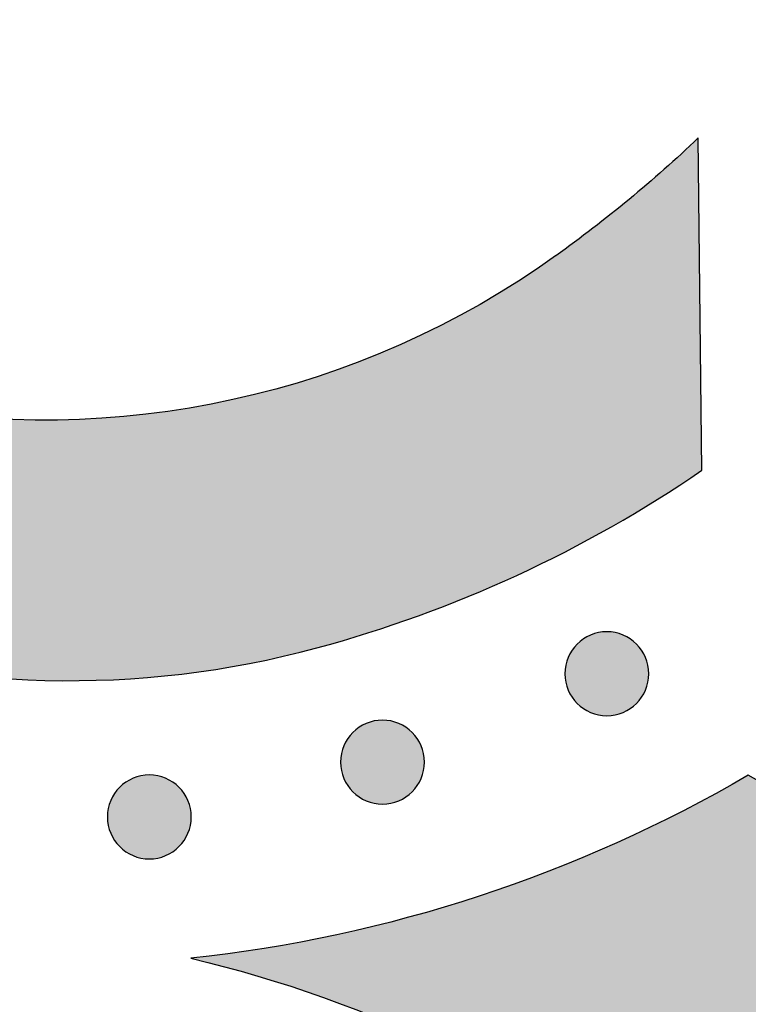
# Model space of a CAD drawing. Header units: millimetres. Extents: x -3873 to -97, y 912 to 4165.
# Tile 344 of 725: x -3134 to -3103, y 1614 to 1656. Entities that reach past the tile are written whole.
import ezdxf

# ---------------------------------------------------------------- set-up
doc = ezdxf.new("R2010")
doc.units = ezdxf.units.MM
doc.layers.add('pattern', color=7, linetype='Continuous', true_color=0x000000)

msp = doc.modelspace()

# ---------------------------------------------------------------- hatches: boundary and pattern name
at = {"layer": 'pattern'}
for points in [[(-3126.557, 1616.407), (-3125.151, 1616.056), (-3123.751, 1615.664), (-3122.36, 1615.233), (-3120.978, 1614.761), (-3119.608, 1614.25), (-3118.252, 1613.699), (-3116.91, 1613.11), (-3115.585, 1612.484), (-3114.278, 1611.82), (-3112.991, 1611.119), (-3111.726, 1610.384), (-3110.483, 1609.613), (-3109.264, 1608.81), (-3108.071, 1607.974), (-3106.904, 1607.107), (-3105.765, 1606.21), (-3103.035, 1605.582), (-3100.281, 1605.028), (-3097.507, 1604.55), (-3094.714, 1604.148), (-3091.907, 1603.824), (-3089.089, 1603.578), (-3086.263, 1603.41), (-3083.432, 1603.322), (-3080.6, 1603.313), (-3077.77, 1603.383), (-3074.945, 1603.532), (-3072.129, 1603.759), (-3069.324, 1604.065), (-3066.535, 1604.447), (-3063.763, 1604.906), (-3061.013, 1605.44), (-3059.34, 1605.812), (-3057.677, 1606.229), (-3056.025, 1606.691), (-3054.387, 1607.195), (-3053.24, 1607.584), (-3052.098, 1608.008), (-3050.961, 1608.467), (-3049.832, 1608.962), (-3048.712, 1609.492), (-3047.602, 1610.057), (-3046.505, 1610.658), (-3045.422, 1611.293), (-3044.354, 1611.962), (-3043.303, 1612.665), (-3042.271, 1613.401), (-3041.259, 1614.169), (-3040.268, 1614.969), (-3039.301, 1615.799), (-3038.359, 1616.659), (-3037.442, 1617.547), (-3036.552, 1618.462), (-3035.691, 1619.403), (-3034.859, 1620.368), (-3034.057, 1621.357), (-3033.287, 1622.368), (-3032.549, 1623.398), (-3031.844, 1624.448), (-3031.173, 1625.515), (-3030.535, 1626.597), (-3029.933, 1627.693), (-3029.365, 1628.801), (-3028.833, 1629.921), (-3028.336, 1631.049), (-3027.875, 1632.185), (-3027.449, 1633.326), (-3027.058, 1634.472), (-3026.64, 1635.809), (-3026.249, 1637.159), (-3025.887, 1638.522), (-3025.554, 1639.898), (-3025.251, 1641.284), (-3024.977, 1642.681), (-3024.734, 1644.086), (-3024.522, 1645.5), (-3024.341, 1646.922), (-3024.191, 1648.349), (-3024.073, 1649.782), (-3023.987, 1651.218), (-3023.934, 1652.658), (-3023.912, 1654.1), (-3023.923, 1655.542), (-3023.966, 1656.984), (-3024.042, 1658.425), (-3024.15, 1659.864), (-3024.29, 1661.299), (-3024.462, 1662.729), (-3024.666, 1664.154), (-3024.902, 1665.572), (-3025.168, 1666.982), (-3025.466, 1668.384), (-3025.794, 1669.775), (-3026.152, 1671.156), (-3026.54, 1672.526), (-3026.957, 1673.882), (-3027.402, 1675.226), (-3027.875, 1676.554), (-3028.375, 1677.868), (-3028.902, 1679.165), (-3030.188, 1681.863), (-3031.393, 1684.603), (-3032.515, 1687.38), (-3033.553, 1690.191), (-3034.506, 1693.032), (-3035.372, 1695.9), (-3036.15, 1698.79), (-3036.839, 1701.698), (-3037.11, 1700.482), (-3037.406, 1699.27), (-3037.724, 1698.063), (-3038.066, 1696.861), (-3038.431, 1695.665), (-3038.819, 1694.475), (-3039.23, 1693.293), (-3039.663, 1692.118), (-3040.119, 1690.952), (-3040.597, 1689.795), (-3041.097, 1688.648), (-3041.618, 1687.511), (-3042.161, 1686.385), (-3042.724, 1685.271), (-3043.308, 1684.169), (-3043.912, 1683.08), (-3042.934, 1681.281), (-3042.011, 1679.45), (-3041.144, 1677.589), (-3040.337, 1675.701), (-3039.588, 1673.788), (-3038.901, 1671.854), (-3038.275, 1669.901), (-3037.712, 1667.933), (-3037.477, 1667.031), (-3037.259, 1666.124), (-3037.056, 1665.211), (-3036.869, 1664.292), (-3036.698, 1663.368), (-3036.544, 1662.44), (-3036.406, 1661.507), (-3036.285, 1660.571), (-3036.181, 1659.631), (-3036.093, 1658.689), (-3036.023, 1657.744), (-3035.97, 1656.798), (-3035.934, 1655.85), (-3035.915, 1654.901), (-3035.913, 1653.951), (-3035.929, 1653.002), (-3035.962, 1652.053), (-3036.012, 1651.104), (-3036.079, 1650.158), (-3036.163, 1649.213), (-3036.265, 1648.27), (-3036.383, 1647.33), (-3036.519, 1646.393), (-3036.671, 1645.46), (-3036.839, 1644.532), (-3037.024, 1643.607), (-3037.226, 1642.688), (-3037.443, 1641.774), (-3037.677, 1640.866), (-3037.926, 1639.964), (-3038.191, 1639.069), (-3038.471, 1638.181), (-3038.751, 1637.359), (-3039.056, 1636.54), (-3039.387, 1635.725), (-3039.744, 1634.916), (-3040.126, 1634.113), (-3040.533, 1633.318), (-3040.965, 1632.532), (-3041.422, 1631.756), (-3041.904, 1630.99), (-3042.409, 1630.238), (-3042.939, 1629.498), (-3043.491, 1628.773), (-3044.066, 1628.064), (-3044.663, 1627.372), (-3045.281, 1626.697), (-3045.919, 1626.04), (-3046.577, 1625.403), (-3047.253, 1624.787), (-3047.947, 1624.191), (-3048.657, 1623.618), (-3049.383, 1623.066), (-3050.123, 1622.539), (-3050.877, 1622.034), (-3051.643, 1621.554), (-3052.42, 1621.098), (-3053.207, 1620.668), (-3054.003, 1620.262), (-3054.807, 1619.882), (-3055.617, 1619.527), (-3056.432, 1619.198), (-3057.252, 1618.894), (-3058.074, 1618.615), (-3058.963, 1618.337), (-3059.858, 1618.074), (-3060.761, 1617.826), (-3061.669, 1617.595), (-3062.583, 1617.379), (-3063.503, 1617.179), (-3064.428, 1616.996), (-3065.357, 1616.829), (-3066.29, 1616.678), (-3067.227, 1616.545), (-3068.167, 1616.428), (-3069.11, 1616.329), (-3070.055, 1616.246), (-3071.002, 1616.181), (-3071.95, 1616.132), (-3072.9, 1616.101), (-3073.849, 1616.087), (-3074.799, 1616.091), (-3075.748, 1616.112), (-3076.696, 1616.15), (-3077.642, 1616.205), (-3078.587, 1616.277), (-3079.529, 1616.366), (-3080.468, 1616.472), (-3081.404, 1616.595), (-3082.336, 1616.734), (-3083.264, 1616.891), (-3084.188, 1617.063), (-3085.106, 1617.252), (-3086.019, 1617.456), (-3086.926, 1617.677), (-3087.827, 1617.913), (-3089.796, 1618.48), (-3091.75, 1619.111), (-3093.684, 1619.802), (-3095.597, 1620.555), (-3097.485, 1621.367), (-3099.346, 1622.238), (-3101.177, 1623.166), (-3102.975, 1624.149), (-3104.327, 1623.385), (-3105.702, 1622.655), (-3107.099, 1621.96), (-3108.516, 1621.3), (-3109.952, 1620.677), (-3111.405, 1620.092), (-3112.874, 1619.544), (-3114.358, 1619.035), (-3115.854, 1618.566), (-3117.362, 1618.136), (-3118.88, 1617.746), (-3120.405, 1617.397), (-3121.938, 1617.089), (-3123.475, 1616.821), (-3125.015, 1616.594)], [(-3134.964, 1681.012), (-3149.008, 1681.193), (-3149.635, 1680.261), (-3150.242, 1679.316), (-3150.83, 1678.356), (-3151.398, 1677.383), (-3151.947, 1676.398), (-3152.474, 1675.4), (-3152.981, 1674.391), (-3153.466, 1673.371), (-3153.93, 1672.342), (-3154.372, 1671.303), (-3154.792, 1670.255), (-3155.189, 1669.2), (-3155.563, 1668.137), (-3155.915, 1667.068), (-3156.243, 1665.993), (-3156.548, 1664.913), (-3156.73, 1664.219), (-3156.9, 1663.52), (-3157.058, 1662.817), (-3157.203, 1662.109), (-3157.336, 1661.398), (-3157.456, 1660.683), (-3157.564, 1659.965), (-3157.658, 1659.243), (-3157.74, 1658.52), (-3157.809, 1657.794), (-3157.864, 1657.066), (-3157.907, 1656.337), (-3157.936, 1655.607), (-3157.952, 1654.876), (-3157.955, 1654.144), (-3157.944, 1653.413), (-3157.92, 1652.681), (-3157.883, 1651.951), (-3157.832, 1651.221), (-3157.769, 1650.493), (-3157.692, 1649.767), (-3157.602, 1649.043), (-3157.499, 1648.321), (-3157.383, 1647.602), (-3157.255, 1646.886), (-3157.114, 1646.174), (-3156.96, 1645.465), (-3156.793, 1644.761), (-3156.615, 1644.061), (-3156.424, 1643.366), (-3156.222, 1642.676), (-3156.007, 1641.991), (-3155.834, 1641.479), (-3155.645, 1640.971), (-3155.44, 1640.468), (-3155.221, 1639.97), (-3154.986, 1639.477), (-3154.737, 1638.991), (-3154.473, 1638.513), (-3154.194, 1638.042), (-3153.902, 1637.579), (-3153.597, 1637.126), (-3153.279, 1636.682), (-3152.948, 1636.249), (-3152.605, 1635.826), (-3152.25, 1635.414), (-3151.884, 1635.014), (-3151.508, 1634.626), (-3151.121, 1634.249), (-3150.722, 1633.883), (-3150.311, 1633.528), (-3149.889, 1633.184), (-3149.456, 1632.852), (-3149.012, 1632.533), (-3148.56, 1632.226), (-3148.098, 1631.933), (-3147.627, 1631.654), (-3147.149, 1631.389), (-3146.664, 1631.139), (-3146.172, 1630.903), (-3145.674, 1630.683), (-3145.171, 1630.477), (-3144.663, 1630.287), (-3144.152, 1630.113), (-3143.468, 1629.897), (-3142.778, 1629.693), (-3142.083, 1629.501), (-3141.384, 1629.322), (-3140.68, 1629.154), (-3139.971, 1628.999), (-3139.259, 1628.856), (-3138.544, 1628.726), (-3137.825, 1628.609), (-3137.103, 1628.505), (-3136.379, 1628.414), (-3135.653, 1628.335), (-3134.925, 1628.27), (-3134.196, 1628.219), (-3133.465, 1628.18), (-3132.734, 1628.155), (-3132.003, 1628.143), (-3131.271, 1628.144), (-3130.54, 1628.158), (-3129.81, 1628.186), (-3129.08, 1628.227), (-3128.352, 1628.281), (-3127.626, 1628.349), (-3126.903, 1628.429), (-3126.181, 1628.522), (-3125.463, 1628.629), (-3124.748, 1628.747), (-3124.036, 1628.879), (-3123.328, 1629.023), (-3122.625, 1629.179), (-3121.925, 1629.348), (-3121.231, 1629.528), (-3120.151, 1629.831), (-3119.075, 1630.158), (-3118.005, 1630.507), (-3116.942, 1630.88), (-3115.885, 1631.275), (-3114.837, 1631.692), (-3113.797, 1632.132), (-3112.767, 1632.594), (-3111.746, 1633.078), (-3110.736, 1633.582), (-3109.738, 1634.108), (-3108.751, 1634.654), (-3107.777, 1635.221), (-3106.816, 1635.807), (-3105.869, 1636.413), (-3104.937, 1637.037), (-3105.091, 1651.082), (-3106.534, 1649.759), (-3108.022, 1648.486), (-3109.554, 1647.265), (-3111.125, 1646.098), (-3111.878, 1645.573), (-3112.646, 1645.064), (-3113.431, 1644.573), (-3114.231, 1644.1), (-3115.046, 1643.644), (-3115.875, 1643.208), (-3116.718, 1642.792), (-3117.573, 1642.396), (-3118.44, 1642.021), (-3119.319, 1641.668), (-3120.208, 1641.336), (-3121.106, 1641.026), (-3122.014, 1640.74), (-3122.93, 1640.476), (-3123.852, 1640.236), (-3124.781, 1640.02), (-3125.715, 1639.827), (-3126.653, 1639.659), (-3127.595, 1639.514), (-3128.539, 1639.395), (-3129.485, 1639.299), (-3130.431, 1639.228), (-3131.377, 1639.181), (-3132.322, 1639.158), (-3133.264, 1639.159), (-3134.203, 1639.184), (-3135.139, 1639.233), (-3136.069, 1639.305), (-3136.994, 1639.4), (-3137.913, 1639.517), (-3138.824, 1639.657), (-3139.727, 1639.818), (-3139.876, 1639.848), (-3140.025, 1639.881), (-3140.174, 1639.916), (-3140.322, 1639.955), (-3140.47, 1639.996), (-3140.617, 1640.04), (-3140.764, 1640.087), (-3140.911, 1640.137), (-3141.056, 1640.19), (-3141.201, 1640.245), (-3141.344, 1640.303), (-3141.487, 1640.364), (-3141.629, 1640.428), (-3141.769, 1640.494), (-3141.908, 1640.563), (-3142.046, 1640.634), (-3142.183, 1640.709), (-3142.318, 1640.785), (-3142.452, 1640.864), (-3142.584, 1640.946), (-3142.714, 1641.03), (-3142.843, 1641.116), (-3142.97, 1641.205), (-3143.095, 1641.296), (-3143.218, 1641.389), (-3143.339, 1641.484), (-3143.459, 1641.582), (-3143.576, 1641.681), (-3143.691, 1641.782), (-3143.804, 1641.885), (-3143.915, 1641.99), (-3144.023, 1642.097), (-3144.13, 1642.206), (-3144.234, 1642.317), (-3144.337, 1642.43), (-3144.438, 1642.545), (-3144.537, 1642.662), (-3144.634, 1642.782), (-3144.729, 1642.903), (-3144.822, 1643.027), (-3144.913, 1643.152), (-3145.002, 1643.279), (-3145.088, 1643.408), (-3145.171, 1643.539), (-3145.253, 1643.671), (-3145.332, 1643.805), (-3145.408, 1643.94), (-3145.482, 1644.077), (-3145.553, 1644.215), (-3145.622, 1644.354), (-3145.688, 1644.495), (-3145.751, 1644.636), (-3145.812, 1644.779), (-3145.87, 1644.923), (-3145.925, 1645.068), (-3145.977, 1645.213), (-3146.027, 1645.36), (-3146.073, 1645.507), (-3146.117, 1645.654), (-3146.158, 1645.802), (-3146.196, 1645.951), (-3146.232, 1646.099), (-3146.264, 1646.248), (-3146.294, 1646.398), (-3146.454, 1647.301), (-3146.591, 1648.212), (-3146.707, 1649.131), (-3146.8, 1650.056), (-3146.87, 1650.987), (-3146.917, 1651.922), (-3146.94, 1652.862), (-3146.94, 1653.804), (-3146.915, 1654.749), (-3146.866, 1655.694), (-3146.793, 1656.641), (-3146.696, 1657.586), (-3146.574, 1658.53), (-3146.428, 1659.472), (-3146.258, 1660.41), (-3146.064, 1661.343), (-3145.846, 1662.271), (-3145.604, 1663.194), (-3145.338, 1664.109), (-3145.05, 1665.016), (-3144.739, 1665.914), (-3144.405, 1666.802), (-3144.05, 1667.68), (-3143.673, 1668.547), (-3143.276, 1669.401), (-3142.858, 1670.243), (-3142.42, 1671.071), (-3141.964, 1671.885), (-3141.489, 1672.684), (-3140.996, 1673.468), (-3140.486, 1674.236), (-3139.96, 1674.987), (-3138.79, 1676.557), (-3137.566, 1678.086), (-3136.29, 1679.572)], [(-3110.216, 1629.692), (-3110.187, 1629.72), (-3110.158, 1629.747), (-3110.129, 1629.773), (-3110.098, 1629.8), (-3110.066, 1629.825), (-3110.034, 1629.85), (-3110, 1629.875), (-3109.966, 1629.899), (-3109.931, 1629.922), (-3109.896, 1629.945), (-3109.859, 1629.967), (-3109.822, 1629.988), (-3109.784, 1630.009), (-3109.745, 1630.029), (-3109.706, 1630.047), (-3109.665, 1630.065), (-3109.625, 1630.082), (-3109.583, 1630.098), (-3109.541, 1630.113), (-3109.499, 1630.127), (-3109.456, 1630.14), (-3109.412, 1630.152), (-3109.368, 1630.163), (-3109.324, 1630.173), (-3109.279, 1630.182), (-3109.235, 1630.189), (-3109.189, 1630.196), (-3109.144, 1630.201), (-3109.098, 1630.205), (-3109.052, 1630.208), (-3109.006, 1630.21), (-3108.961, 1630.21), (-3108.915, 1630.21), (-3108.869, 1630.208), (-3108.823, 1630.205), (-3108.777, 1630.201), (-3108.732, 1630.195), (-3108.687, 1630.189), (-3108.642, 1630.181), (-3108.597, 1630.172), (-3108.553, 1630.163), (-3108.509, 1630.152), (-3108.465, 1630.14), (-3108.422, 1630.126), (-3108.38, 1630.112), (-3108.338, 1630.097), (-3108.297, 1630.081), (-3108.256, 1630.064), (-3108.216, 1630.046), (-3108.176, 1630.027), (-3108.138, 1630.007), (-3108.1, 1629.987), (-3108.063, 1629.965), (-3108.026, 1629.943), (-3107.99, 1629.921), (-3107.955, 1629.897), (-3107.921, 1629.873), (-3107.888, 1629.848), (-3107.856, 1629.823), (-3107.824, 1629.797), (-3107.793, 1629.771), (-3107.764, 1629.744), (-3107.735, 1629.717), (-3107.706, 1629.69), (-3107.679, 1629.661), (-3107.652, 1629.632), (-3107.625, 1629.602), (-3107.599, 1629.572), (-3107.573, 1629.54), (-3107.548, 1629.508), (-3107.523, 1629.474), (-3107.499, 1629.44), (-3107.476, 1629.405), (-3107.453, 1629.369), (-3107.431, 1629.333), (-3107.41, 1629.296), (-3107.39, 1629.258), (-3107.37, 1629.219), (-3107.351, 1629.179), (-3107.333, 1629.139), (-3107.316, 1629.099), (-3107.3, 1629.057), (-3107.285, 1629.015), (-3107.271, 1628.973), (-3107.258, 1628.93), (-3107.246, 1628.886), (-3107.235, 1628.842), (-3107.225, 1628.798), (-3107.217, 1628.753), (-3107.209, 1628.708), (-3107.203, 1628.663), (-3107.197, 1628.618), (-3107.193, 1628.572), (-3107.19, 1628.526), (-3107.188, 1628.48), (-3107.188, 1628.435), (-3107.189, 1628.389), (-3107.19, 1628.343), (-3107.193, 1628.297), (-3107.198, 1628.251), (-3107.203, 1628.206), (-3107.209, 1628.161), (-3107.217, 1628.116), (-3107.226, 1628.071), (-3107.236, 1628.027), (-3107.247, 1627.983), (-3107.259, 1627.939), (-3107.272, 1627.896), (-3107.286, 1627.854), (-3107.301, 1627.812), (-3107.317, 1627.771), (-3107.335, 1627.73), (-3107.353, 1627.69), (-3107.371, 1627.65), (-3107.391, 1627.612), (-3107.412, 1627.574), (-3107.433, 1627.537), (-3107.455, 1627.5), (-3107.478, 1627.464), (-3107.501, 1627.429), (-3107.525, 1627.395), (-3107.55, 1627.362), (-3107.575, 1627.33), (-3107.601, 1627.298), (-3107.627, 1627.267), (-3107.654, 1627.238), (-3107.681, 1627.209), (-3107.709, 1627.18), (-3107.737, 1627.153), (-3107.766, 1627.126), (-3107.796, 1627.099), (-3107.827, 1627.073), (-3107.858, 1627.047), (-3107.891, 1627.022), (-3107.924, 1626.997), (-3107.958, 1626.973), (-3107.993, 1626.95), (-3108.029, 1626.927), (-3108.065, 1626.905), (-3108.103, 1626.884), (-3108.141, 1626.864), (-3108.18, 1626.844), (-3108.219, 1626.825), (-3108.259, 1626.807), (-3108.3, 1626.79), (-3108.341, 1626.774), (-3108.383, 1626.759), (-3108.426, 1626.745), (-3108.469, 1626.732), (-3108.512, 1626.72), (-3108.556, 1626.709), (-3108.6, 1626.699), (-3108.645, 1626.69), (-3108.69, 1626.683), (-3108.735, 1626.676), (-3108.781, 1626.671), (-3108.826, 1626.667), (-3108.872, 1626.664), (-3108.918, 1626.662), (-3108.964, 1626.662), (-3109.01, 1626.663), (-3109.056, 1626.664), (-3109.102, 1626.667), (-3109.147, 1626.672), (-3109.193, 1626.677), (-3109.238, 1626.683), (-3109.283, 1626.691), (-3109.327, 1626.7), (-3109.372, 1626.71), (-3109.416, 1626.721), (-3109.459, 1626.733), (-3109.502, 1626.746), (-3109.545, 1626.76), (-3109.586, 1626.775), (-3109.628, 1626.791), (-3109.669, 1626.809), (-3109.709, 1626.827), (-3109.748, 1626.845), (-3109.787, 1626.865), (-3109.825, 1626.886), (-3109.862, 1626.907), (-3109.898, 1626.929), (-3109.934, 1626.952), (-3109.969, 1626.975), (-3110.003, 1626.999), (-3110.036, 1627.024), (-3110.069, 1627.049), (-3110.1, 1627.075), (-3110.131, 1627.101), (-3110.161, 1627.128), (-3110.19, 1627.155), (-3110.218, 1627.183), (-3110.246, 1627.211), (-3110.273, 1627.24), (-3110.299, 1627.27), (-3110.326, 1627.301), (-3110.351, 1627.332), (-3110.377, 1627.365), (-3110.401, 1627.398), (-3110.425, 1627.432), (-3110.449, 1627.467), (-3110.471, 1627.503), (-3110.493, 1627.539), (-3110.514, 1627.577), (-3110.535, 1627.615), (-3110.555, 1627.653), (-3110.573, 1627.693), (-3110.591, 1627.733), (-3110.608, 1627.774), (-3110.624, 1627.815), (-3110.639, 1627.857), (-3110.653, 1627.9), (-3110.667, 1627.943), (-3110.678, 1627.986), (-3110.689, 1628.03), (-3110.699, 1628.074), (-3110.708, 1628.119), (-3110.716, 1628.164), (-3110.722, 1628.209), (-3110.727, 1628.255), (-3110.731, 1628.3), (-3110.734, 1628.346), (-3110.736, 1628.392), (-3110.737, 1628.438), (-3110.736, 1628.484), (-3110.734, 1628.53), (-3110.731, 1628.575), (-3110.727, 1628.621), (-3110.722, 1628.667), (-3110.715, 1628.712), (-3110.707, 1628.757), (-3110.699, 1628.801), (-3110.689, 1628.846), (-3110.678, 1628.89), (-3110.666, 1628.933), (-3110.652, 1628.976), (-3110.638, 1629.018), (-3110.623, 1629.06), (-3110.607, 1629.102), (-3110.59, 1629.142), (-3110.572, 1629.183), (-3110.553, 1629.222), (-3110.533, 1629.261), (-3110.513, 1629.299), (-3110.492, 1629.336), (-3110.469, 1629.372), (-3110.447, 1629.408), (-3110.423, 1629.443), (-3110.399, 1629.477), (-3110.374, 1629.51), (-3110.349, 1629.543), (-3110.323, 1629.574), (-3110.297, 1629.605), (-3110.27, 1629.635), (-3110.243, 1629.664)], [(-3119.705, 1625.955), (-3119.677, 1625.983), (-3119.648, 1626.01), (-3119.618, 1626.037), (-3119.587, 1626.063), (-3119.556, 1626.089), (-3119.523, 1626.114), (-3119.49, 1626.138), (-3119.456, 1626.163), (-3119.421, 1626.186), (-3119.385, 1626.209), (-3119.349, 1626.231), (-3119.311, 1626.252), (-3119.273, 1626.272), (-3119.235, 1626.292), (-3119.195, 1626.311), (-3119.155, 1626.329), (-3119.114, 1626.346), (-3119.073, 1626.362), (-3119.031, 1626.377), (-3118.989, 1626.391), (-3118.945, 1626.404), (-3118.902, 1626.416), (-3118.858, 1626.427), (-3118.814, 1626.437), (-3118.769, 1626.445), (-3118.724, 1626.453), (-3118.679, 1626.459), (-3118.633, 1626.465), (-3118.588, 1626.469), (-3118.542, 1626.472), (-3118.496, 1626.473), (-3118.45, 1626.474), (-3118.404, 1626.473), (-3118.358, 1626.471), (-3118.313, 1626.468), (-3118.267, 1626.464), (-3118.222, 1626.459), (-3118.176, 1626.452), (-3118.131, 1626.445), (-3118.087, 1626.436), (-3118.042, 1626.426), (-3117.998, 1626.415), (-3117.955, 1626.403), (-3117.912, 1626.39), (-3117.87, 1626.376), (-3117.828, 1626.36), (-3117.786, 1626.344), (-3117.746, 1626.327), (-3117.706, 1626.309), (-3117.666, 1626.29), (-3117.627, 1626.271), (-3117.589, 1626.25), (-3117.552, 1626.229), (-3117.516, 1626.207), (-3117.48, 1626.184), (-3117.445, 1626.161), (-3117.411, 1626.137), (-3117.378, 1626.112), (-3117.345, 1626.087), (-3117.314, 1626.061), (-3117.283, 1626.034), (-3117.253, 1626.008), (-3117.224, 1625.981), (-3117.196, 1625.953), (-3117.169, 1625.925), (-3117.141, 1625.896), (-3117.115, 1625.866), (-3117.089, 1625.835), (-3117.063, 1625.803), (-3117.038, 1625.771), (-3117.013, 1625.738), (-3116.989, 1625.704), (-3116.966, 1625.669), (-3116.943, 1625.633), (-3116.921, 1625.596), (-3116.9, 1625.559), (-3116.879, 1625.521), (-3116.86, 1625.482), (-3116.841, 1625.443), (-3116.823, 1625.403), (-3116.806, 1625.362), (-3116.79, 1625.321), (-3116.775, 1625.279), (-3116.761, 1625.236), (-3116.748, 1625.193), (-3116.736, 1625.15), (-3116.725, 1625.106), (-3116.715, 1625.061), (-3116.706, 1625.017), (-3116.699, 1624.972), (-3116.692, 1624.927), (-3116.687, 1624.881), (-3116.683, 1624.835), (-3116.68, 1624.79), (-3116.678, 1624.744), (-3116.678, 1624.698), (-3116.678, 1624.652), (-3116.68, 1624.606), (-3116.683, 1624.56), (-3116.687, 1624.515), (-3116.693, 1624.469), (-3116.699, 1624.424), (-3116.707, 1624.379), (-3116.716, 1624.334), (-3116.725, 1624.29), (-3116.737, 1624.246), (-3116.749, 1624.203), (-3116.762, 1624.16), (-3116.776, 1624.117), (-3116.791, 1624.075), (-3116.807, 1624.034), (-3116.824, 1623.993), (-3116.842, 1623.953), (-3116.861, 1623.914), (-3116.881, 1623.875), (-3116.901, 1623.837), (-3116.923, 1623.8), (-3116.945, 1623.763), (-3116.967, 1623.728), (-3116.991, 1623.693), (-3117.015, 1623.659), (-3117.04, 1623.625), (-3117.065, 1623.593), (-3117.091, 1623.561), (-3117.117, 1623.531), (-3117.144, 1623.501), (-3117.171, 1623.472), (-3117.198, 1623.444), (-3117.227, 1623.416), (-3117.256, 1623.389), (-3117.286, 1623.362), (-3117.316, 1623.336), (-3117.348, 1623.31), (-3117.38, 1623.285), (-3117.414, 1623.261), (-3117.448, 1623.237), (-3117.483, 1623.213), (-3117.519, 1623.191), (-3117.555, 1623.169), (-3117.592, 1623.147), (-3117.63, 1623.127), (-3117.669, 1623.107), (-3117.709, 1623.088), (-3117.749, 1623.071), (-3117.789, 1623.054), (-3117.831, 1623.038), (-3117.873, 1623.022), (-3117.915, 1623.008), (-3117.958, 1622.995), (-3118.002, 1622.983), (-3118.046, 1622.972), (-3118.09, 1622.963), (-3118.135, 1622.954), (-3118.18, 1622.946), (-3118.225, 1622.94), (-3118.27, 1622.935), (-3118.316, 1622.93), (-3118.362, 1622.928), (-3118.408, 1622.926), (-3118.454, 1622.925), (-3118.5, 1622.926), (-3118.545, 1622.928), (-3118.591, 1622.931), (-3118.637, 1622.935), (-3118.682, 1622.94), (-3118.728, 1622.947), (-3118.772, 1622.954), (-3118.817, 1622.963), (-3118.861, 1622.973), (-3118.905, 1622.984), (-3118.949, 1622.996), (-3118.992, 1623.009), (-3119.034, 1623.024), (-3119.076, 1623.039), (-3119.117, 1623.055), (-3119.158, 1623.072), (-3119.198, 1623.09), (-3119.238, 1623.109), (-3119.276, 1623.128), (-3119.314, 1623.149), (-3119.352, 1623.17), (-3119.388, 1623.192), (-3119.424, 1623.215), (-3119.459, 1623.239), (-3119.493, 1623.263), (-3119.526, 1623.287), (-3119.558, 1623.313), (-3119.59, 1623.338), (-3119.621, 1623.365), (-3119.651, 1623.391), (-3119.68, 1623.419), (-3119.708, 1623.446), (-3119.735, 1623.474), (-3119.762, 1623.503), (-3119.789, 1623.533), (-3119.815, 1623.564), (-3119.841, 1623.596), (-3119.866, 1623.628), (-3119.891, 1623.661), (-3119.915, 1623.696), (-3119.938, 1623.731), (-3119.961, 1623.766), (-3119.983, 1623.803), (-3120.004, 1623.84), (-3120.025, 1623.878), (-3120.044, 1623.917), (-3120.063, 1623.956), (-3120.081, 1623.996), (-3120.098, 1624.037), (-3120.114, 1624.079), (-3120.129, 1624.12), (-3120.143, 1624.163), (-3120.156, 1624.206), (-3120.168, 1624.249), (-3120.179, 1624.293), (-3120.189, 1624.338), (-3120.198, 1624.382), (-3120.205, 1624.427), (-3120.212, 1624.473), (-3120.217, 1624.518), (-3120.221, 1624.564), (-3120.224, 1624.609), (-3120.226, 1624.655), (-3120.226, 1624.701), (-3120.226, 1624.747), (-3120.224, 1624.793), (-3120.221, 1624.839), (-3120.217, 1624.885), (-3120.211, 1624.93), (-3120.205, 1624.975), (-3120.197, 1625.02), (-3120.188, 1625.065), (-3120.178, 1625.109), (-3120.167, 1625.153), (-3120.155, 1625.196), (-3120.142, 1625.239), (-3120.128, 1625.282), (-3120.113, 1625.324), (-3120.097, 1625.365), (-3120.08, 1625.406), (-3120.062, 1625.446), (-3120.043, 1625.485), (-3120.023, 1625.524), (-3120.002, 1625.562), (-3119.981, 1625.599), (-3119.959, 1625.636), (-3119.936, 1625.671), (-3119.913, 1625.706), (-3119.889, 1625.74), (-3119.864, 1625.774), (-3119.839, 1625.806), (-3119.813, 1625.838), (-3119.787, 1625.868), (-3119.76, 1625.898), (-3119.733, 1625.927)], [(-3129.569, 1623.638), (-3129.541, 1623.665), (-3129.512, 1623.692), (-3129.482, 1623.719), (-3129.451, 1623.745), (-3129.42, 1623.771), (-3129.387, 1623.796), (-3129.354, 1623.821), (-3129.32, 1623.845), (-3129.285, 1623.868), (-3129.249, 1623.891), (-3129.212, 1623.913), (-3129.175, 1623.934), (-3129.137, 1623.954), (-3129.098, 1623.974), (-3129.059, 1623.993), (-3129.019, 1624.011), (-3128.978, 1624.028), (-3128.937, 1624.044), (-3128.895, 1624.059), (-3128.852, 1624.073), (-3128.809, 1624.086), (-3128.766, 1624.098), (-3128.722, 1624.109), (-3128.678, 1624.119), (-3128.633, 1624.127), (-3128.588, 1624.135), (-3128.543, 1624.141), (-3128.497, 1624.147), (-3128.452, 1624.151), (-3128.406, 1624.154), (-3128.36, 1624.155), (-3128.314, 1624.156), (-3128.268, 1624.155), (-3128.222, 1624.154), (-3128.176, 1624.151), (-3128.131, 1624.146), (-3128.085, 1624.141), (-3128.04, 1624.135), (-3127.995, 1624.127), (-3127.95, 1624.118), (-3127.906, 1624.108), (-3127.862, 1624.097), (-3127.819, 1624.085), (-3127.776, 1624.072), (-3127.733, 1624.058), (-3127.691, 1624.043), (-3127.65, 1624.026), (-3127.609, 1624.009), (-3127.569, 1623.991), (-3127.53, 1623.973), (-3127.491, 1623.953), (-3127.453, 1623.932), (-3127.416, 1623.911), (-3127.379, 1623.889), (-3127.344, 1623.866), (-3127.309, 1623.843), (-3127.275, 1623.819), (-3127.242, 1623.794), (-3127.209, 1623.769), (-3127.178, 1623.743), (-3127.147, 1623.717), (-3127.117, 1623.69), (-3127.088, 1623.663), (-3127.06, 1623.635), (-3127.032, 1623.607), (-3127.005, 1623.578), (-3126.979, 1623.548), (-3126.952, 1623.517), (-3126.927, 1623.486), (-3126.901, 1623.453), (-3126.877, 1623.42), (-3126.853, 1623.386), (-3126.829, 1623.351), (-3126.807, 1623.315), (-3126.785, 1623.279), (-3126.763, 1623.241), (-3126.743, 1623.203), (-3126.723, 1623.164), (-3126.705, 1623.125), (-3126.687, 1623.085), (-3126.67, 1623.044), (-3126.654, 1623.003), (-3126.638, 1622.961), (-3126.624, 1622.918), (-3126.611, 1622.875), (-3126.599, 1622.832), (-3126.588, 1622.788), (-3126.579, 1622.744), (-3126.57, 1622.699), (-3126.562, 1622.654), (-3126.556, 1622.609), (-3126.551, 1622.563), (-3126.547, 1622.518), (-3126.544, 1622.472), (-3126.542, 1622.426), (-3126.541, 1622.38), (-3126.542, 1622.334), (-3126.544, 1622.288), (-3126.547, 1622.242), (-3126.551, 1622.197), (-3126.556, 1622.151), (-3126.563, 1622.106), (-3126.571, 1622.061), (-3126.579, 1622.017), (-3126.589, 1621.972), (-3126.6, 1621.928), (-3126.612, 1621.885), (-3126.625, 1621.842), (-3126.64, 1621.799), (-3126.655, 1621.758), (-3126.671, 1621.716), (-3126.688, 1621.675), (-3126.706, 1621.635), (-3126.725, 1621.596), (-3126.745, 1621.557), (-3126.765, 1621.519), (-3126.786, 1621.482), (-3126.808, 1621.446), (-3126.831, 1621.41), (-3126.855, 1621.375), (-3126.879, 1621.341), (-3126.903, 1621.308), (-3126.929, 1621.275), (-3126.954, 1621.244), (-3126.981, 1621.213), (-3127.007, 1621.183), (-3127.035, 1621.154), (-3127.062, 1621.126), (-3127.09, 1621.098), (-3127.119, 1621.071), (-3127.149, 1621.045), (-3127.18, 1621.018), (-3127.212, 1620.993), (-3127.244, 1620.967), (-3127.278, 1620.943), (-3127.312, 1620.919), (-3127.347, 1620.895), (-3127.382, 1620.873), (-3127.419, 1620.851), (-3127.456, 1620.83), (-3127.494, 1620.809), (-3127.533, 1620.789), (-3127.572, 1620.771), (-3127.612, 1620.753), (-3127.653, 1620.736), (-3127.695, 1620.72), (-3127.737, 1620.705), (-3127.779, 1620.691), (-3127.822, 1620.677), (-3127.866, 1620.665), (-3127.909, 1620.655), (-3127.954, 1620.645), (-3127.998, 1620.636), (-3128.043, 1620.628), (-3128.089, 1620.622), (-3128.134, 1620.617), (-3128.18, 1620.613), (-3128.226, 1620.61), (-3128.271, 1620.608), (-3128.317, 1620.607), (-3128.363, 1620.608), (-3128.409, 1620.61), (-3128.455, 1620.613), (-3128.501, 1620.617), (-3128.546, 1620.622), (-3128.591, 1620.629), (-3128.636, 1620.637), (-3128.681, 1620.645), (-3128.725, 1620.655), (-3128.769, 1620.666), (-3128.812, 1620.678), (-3128.855, 1620.692), (-3128.898, 1620.706), (-3128.94, 1620.721), (-3128.981, 1620.737), (-3129.022, 1620.754), (-3129.062, 1620.772), (-3129.101, 1620.791), (-3129.14, 1620.811), (-3129.178, 1620.831), (-3129.215, 1620.852), (-3129.252, 1620.875), (-3129.288, 1620.897), (-3129.322, 1620.921), (-3129.356, 1620.945), (-3129.39, 1620.97), (-3129.422, 1620.995), (-3129.454, 1621.021), (-3129.484, 1621.047), (-3129.514, 1621.074), (-3129.543, 1621.101), (-3129.571, 1621.128), (-3129.599, 1621.157), (-3129.626, 1621.186), (-3129.653, 1621.215), (-3129.679, 1621.246), (-3129.705, 1621.278), (-3129.73, 1621.31), (-3129.755, 1621.344), (-3129.779, 1621.378), (-3129.802, 1621.413), (-3129.825, 1621.448), (-3129.847, 1621.485), (-3129.868, 1621.522), (-3129.888, 1621.56), (-3129.908, 1621.599), (-3129.927, 1621.638), (-3129.945, 1621.679), (-3129.962, 1621.719), (-3129.978, 1621.761), (-3129.993, 1621.803), (-3130.007, 1621.845), (-3130.02, 1621.888), (-3130.032, 1621.932), (-3130.043, 1621.976), (-3130.053, 1622.02), (-3130.061, 1622.064), (-3130.069, 1622.109), (-3130.075, 1622.155), (-3130.081, 1622.2), (-3130.085, 1622.246), (-3130.088, 1622.292), (-3130.089, 1622.338), (-3130.09, 1622.383), (-3130.089, 1622.429), (-3130.087, 1622.475), (-3130.084, 1622.521), (-3130.08, 1622.567), (-3130.075, 1622.612), (-3130.068, 1622.657), (-3130.061, 1622.702), (-3130.052, 1622.747), (-3130.042, 1622.791), (-3130.031, 1622.835), (-3130.019, 1622.879), (-3130.006, 1622.922), (-3129.992, 1622.964), (-3129.977, 1623.006), (-3129.96, 1623.047), (-3129.943, 1623.088), (-3129.925, 1623.128), (-3129.906, 1623.167), (-3129.887, 1623.206), (-3129.866, 1623.244), (-3129.845, 1623.281), (-3129.823, 1623.318), (-3129.8, 1623.354), (-3129.777, 1623.389), (-3129.753, 1623.423), (-3129.728, 1623.456), (-3129.703, 1623.488), (-3129.677, 1623.52), (-3129.651, 1623.551), (-3129.624, 1623.58), (-3129.597, 1623.609)]]:
    msp.add_hatch(color=256, dxfattribs=at).paths.add_polyline_path(points, flags=0)

# ---------------------------------------------------------------- linework, layer by layer
msp.add_line((-3104.937, 1637.037), (-3105.091, 1651.082), dxfattribs=at)
at = {"layer": 'pattern', "extrusion": (0, 0, -1)}
for centre in [(3108.962, 1628.436), (3118.452, 1624.7), (3128.316, 1622.382)]:
    msp.add_circle(centre, 1.774, dxfattribs=at)
for centre, radius, start, end in [((3144.188, 1692.273), 56.792, 226.494, 234.3958), ((3132.745, 1676.291), 37.135, 234.3958, 280.8374), ((3132.923, 1675.588), 59.522, 239.79134, 263.86036), ((3070.679, 1681.075), 65.449, 285.18929, 299.56751), ((3138.429, 1565.906), 51.878, 103.229, 129.0226)]:
    msp.add_arc(centre, radius, start, end, dxfattribs=at)
at = {"layer": 'pattern'}
for centre, radius, start, end in [((-3135.137, 1681.136), 53.449, 285.0801, 304.404), ((-3131.707, 1668.407), 40.266, 251.9966, 285.0801)]:
    msp.add_arc(centre, radius, start, end, dxfattribs=at)

doc.saveas('drawing.dxf')
